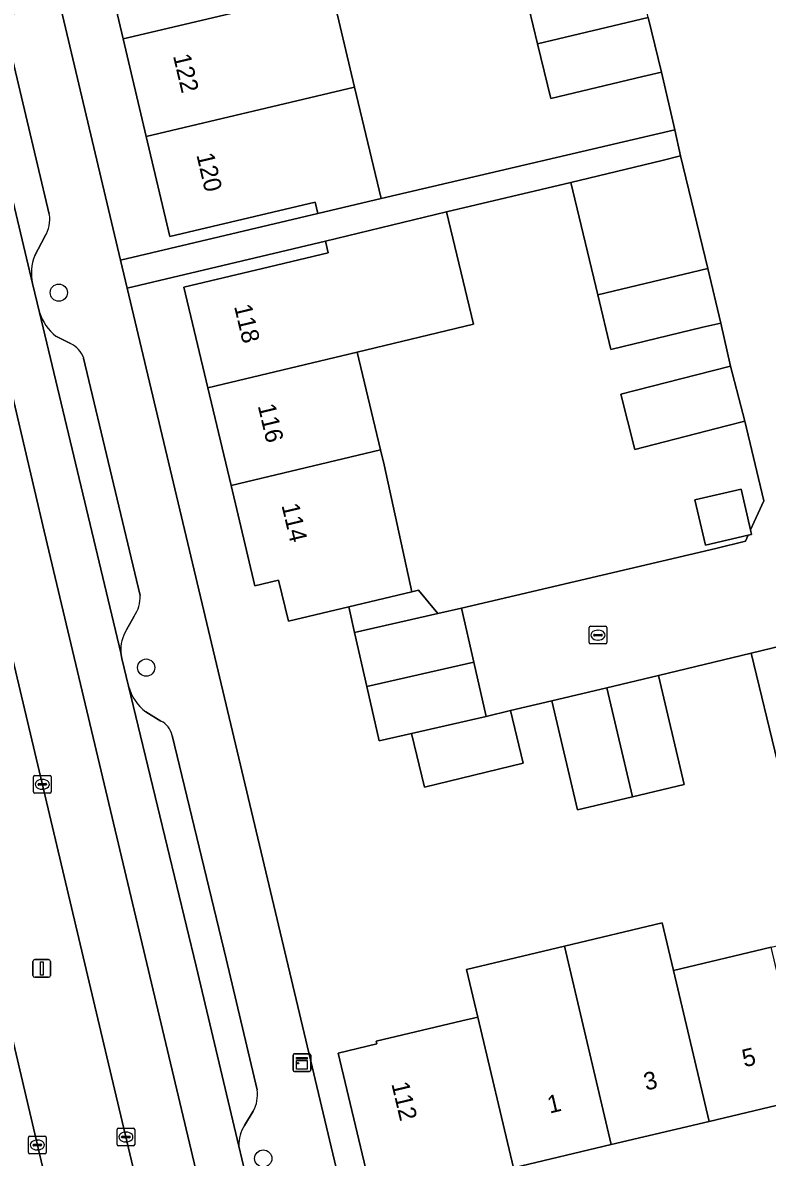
# Model space of a CAD drawing. Extents: x 158472 to 159562, y 388525 to 389606.
# Drawn here: x 159285.1 to 159327.3, y 388771.6 to 388836 of the extents above; entities that cross this region are included whole.
import ezdxf

# ---------------------------------------------------------------- set-up
doc = ezdxf.new("R2010")
doc.units = 0
for name, color, linetype in [('IMGEO_Berm_groen', 7, 'Continuous'), ('IMGEO_Boom', 7, 'Continuous'), ('IMGEO_Erf', 7, 'Continuous'), ('IMGEO_Kast', 7, 'Continuous'), ('IMGEO_Kolk', 7, 'Continuous'), ('IMGEO_Lichtmast', 7, 'Continuous'), ('IMGEO_Muur', 7, 'Continuous'), ('IMGEO_Pand', 7, 'Continuous'), ('IMGEO_Pand_nummerreeks', 7, 'Continuous'), ('IMGEO_Parkeervlak_open', 7, 'Continuous'), ('IMGEO_Rijbaan_lokaal_gesloten', 7, 'Continuous'), ('IMGEO_Rijbaan_lokaal_open', 7, 'Continuous'), ('IMGEO_Voetpad_open', 7, 'Continuous')]:
    doc.layers.add(name, color=color, linetype=linetype)

msp = doc.modelspace()

# ---------------------------------------------------------------- linework, layer by layer
at = {"layer": 'IMGEO_Berm_groen'}
for points in [[(159277.901, 388827.843), (159276.343, 388834.412), (159270.29, 388859.938), (159269.541, 388863.127), (159266.797, 388874.809), (159261.846, 388873.649), (159264.636, 388861.977), (159271.366, 388833.818), (159271.51, 388833.21), (159279.673, 388798.682), (159283.502, 388782.632), (159288.208, 388762.614)], [(159293.018, 388764.082), (159289.528, 388778.742), (159284.536, 388799.838), (159277.901, 388827.843)]]:
    msp.add_lwpolyline(points, dxfattribs=at)
at = {"layer": 'IMGEO_Boom'}
for centre in [(159287.144, 388820.653), (159292.102, 388799.386), (159298.743, 388771.546)]:
    msp.add_circle(centre, 0.489, dxfattribs=at)
at = {"layer": 'IMGEO_Erf'}
for points in [[(159287.179, 388837.107), (159290.651, 388822.489), (159301.844, 388825.147), (159301.694, 388825.779), (159293.45, 388823.832), (159292.109, 388829.514), (159290.801, 388835.054), (159289.493, 388840.592)], [(159302.618, 388837.847), (159303.926, 388832.308), (159305.425, 388825.993), (159322.087, 388829.88), (159321.333, 388833.165), (159320.278, 388832.911), (159315.059, 388831.657), (159314.312, 388834.764), (159313.572, 388837.841)], [(159327.92, 388794.04), (159326.426, 388800.208), (159321.166, 388798.94), (159322.635, 388792.757), (159319.691, 388792.058), (159316.582, 388791.32), (159315.113, 388797.503), (159312.763, 388796.947), (159313.482, 388793.963), (159307.892, 388792.615), (159307.159, 388795.655), (159305.319, 388795.237), (159304.621, 388798.31), (159303.922, 388801.385), (159303.594, 388802.826), (159300.173, 388802.011), (159299.617, 388804.342), (159298.273, 388804.022), (159296.916, 388809.714), (159295.593, 388815.262), (159294.236, 388820.956), (159299.1, 388822.116), (159302.433, 388822.911), (159302.274, 388823.571), (159291.028, 388820.9), (159303.497, 388768.394)], [(159304.661, 388770.544), (159303.003, 388777.526), (159305.192, 388778.046), (159305.155, 388778.201), (159310.02, 388779.357), (159310.919, 388779.57), (159310.282, 388782.266), (159315.834, 388783.585), (159321.383, 388784.903), (159322.02, 388782.207), (159327.571, 388783.525), (159333.122, 388784.844), (159332.415, 388787.835), (159339.554, 388789.442), (159340.245, 388786.535), (159340.939, 388783.616), (159341.761, 388783.811), (159347.992, 388785.291), (159353.547, 388786.61), (159354.379, 388786.808), (159359.243, 388787.963), (159359.284, 388787.791), (159362.292, 388788.506)], [(159363.757, 388782.332), (159360.756, 388781.62), (159361.271, 388779.448), (159355.569, 388778.094), (159350.013, 388776.774), (159344.303, 388775.418), (159343.973, 388776.811), (159342.631, 388776.492), (159341.93, 388779.441), (159341.766, 388779.402), (159341.13, 388779.251), (159340.494, 388779.1), (159340.841, 388777.64), (159335.144, 388776.287), (159329.593, 388774.968), (159324.043, 388773.65), (159318.492, 388772.332), (159312.941, 388771.013)]]:
    msp.add_lwpolyline(points, dxfattribs=at)
msp.add_lwpolyline([(159324.428, 388806.145), (159326.097, 388806.549), (159326.255, 388806.892), (159323.837, 388806.33), (159323.239, 388808.902), (159325.855, 388809.509), (159326.393, 388807.192), (159327.154, 388808.846), (159326.062, 388813.359), (159325.029, 388813.094), (159319.825, 388811.761), (159319.023, 388814.895), (159324.209, 388816.223), (159325.26, 388816.492), (159324.707, 388818.93), (159323.692, 388818.686), (159318.469, 388817.428), (159317.72, 388820.537), (159316.186, 388826.907), (159309.143, 388825.23), (159310.678, 388818.871), (159304.074, 388817.284), (159305.396, 388811.736), (159305.599, 388810.886), (159307.182, 388803.681), (159307.559, 388803.771), (159308.641, 388802.457), (159310, 388802.766)], close=True, dxfattribs=at)
at = {"layer": 'IMGEO_Kast'}
for p, q in [((159300.439, 388776.558), (159300.439, 388777.399)), ((159300.439, 388777.399), (159300.439, 388776.558)), ((159300.514, 388777.483), (159301.355, 388777.483)), ((159301.355, 388777.483), (159300.514, 388777.483)), ((159301.439, 388777.408), (159301.439, 388776.567)), ((159301.439, 388776.567), (159301.439, 388777.408)), ((159301.364, 388776.483), (159300.523, 388776.483)), ((159300.523, 388776.483), (159301.364, 388776.483))]:
    msp.add_line(p, q, dxfattribs=at)
for points in [[(159300.634, 388777.273), (159301.234, 388777.273), (159301.234, 388777.188), (159300.634, 388777.188), (159300.634, 388777.273)], [(159300.634, 388777.098), (159301.234, 388777.098), (159301.234, 388776.609), (159300.634, 388776.609), (159300.634, 388777.098)]]:
    msp.add_lwpolyline(points, dxfattribs=at)
msp.add_circle((159300.718, 388776.947), 0.0377, dxfattribs=at)
for centre, start, end in [((159300.517, 388777.405), 92.4484, 184.28452), ((159300.517, 388777.405), 92.4484, 184.28452), ((159301.361, 388777.405), 2.4484, 94.28452), ((159301.361, 388777.405), 2.4484, 94.28452), ((159300.517, 388776.561), 182.4484, 274.28452), ((159300.517, 388776.561), 182.4484, 274.28452), ((159301.361, 388776.561), 272.4484, 4.28452), ((159301.361, 388776.561), 272.4484, 4.28452)]:
    msp.add_arc(centre, 0.0779, start, end, dxfattribs=at)
at = {"layer": 'IMGEO_Kolk'}
for p, q in [((159317.236, 388800.804), (159317.236, 388801.656)), ((159317.311, 388801.73), (159318.163, 388801.73)), ((159317.495, 388801.224), (159317.495, 388801.236)), ((159317.933, 388801.187), (159317.535, 388801.187)), ((159317.538, 388801.273), (159317.936, 388801.273)), ((159317.724, 388801.51), (159317.749, 388801.51)), ((159317.979, 388801.236), (159317.979, 388801.224)), ((159318.237, 388801.656), (159318.237, 388800.804)), ((159318.163, 388800.73), (159317.311, 388800.73)), ((159317.747, 388800.95), (159317.722, 388800.95)), ((159285.707, 388792.339), (159285.707, 388793.191)), ((159285.782, 388793.265), (159286.634, 388793.265)), ((159286.195, 388793.045), (159286.22, 388793.045)), ((159286.708, 388793.191), (159286.708, 388792.339)), ((159286.634, 388792.265), (159285.782, 388792.265)), ((159285.966, 388792.759), (159285.966, 388792.771)), ((159286.404, 388792.722), (159286.006, 388792.722)), ((159286.009, 388792.808), (159286.407, 388792.808)), ((159286.218, 388792.485), (159286.193, 388792.485)), ((159286.45, 388792.771), (159286.45, 388792.759)), ((159290.449, 388772.338), (159290.449, 388773.19)), ((159290.524, 388773.264), (159291.376, 388773.264)), ((159290.937, 388773.044), (159290.962, 388773.044)), ((159291.45, 388773.19), (159291.45, 388772.338)), ((159285.428, 388771.888), (159285.428, 388772.74)), ((159285.503, 388772.814), (159286.355, 388772.814)), ((159285.687, 388772.308), (159285.687, 388772.32)), ((159286.125, 388772.271), (159285.727, 388772.271)), ((159285.73, 388772.357), (159286.128, 388772.357)), ((159285.916, 388772.594), (159285.941, 388772.594)), ((159286.171, 388772.32), (159286.171, 388772.308)), ((159286.429, 388772.74), (159286.429, 388771.888)), ((159291.376, 388772.264), (159290.524, 388772.264)), ((159290.708, 388772.758), (159290.708, 388772.77)), ((159291.146, 388772.721), (159290.748, 388772.721)), ((159290.751, 388772.807), (159291.149, 388772.807)), ((159290.96, 388772.484), (159290.935, 388772.484)), ((159291.192, 388772.77), (159291.192, 388772.758)), ((159286.355, 388771.814), (159285.503, 388771.814)), ((159285.939, 388772.034), (159285.914, 388772.034))]:
    msp.add_line(p, q, dxfattribs=at)
for points in [[(159317.236, 388800.804), (159317.236, 388801.656)], [(159317.311, 388801.73), (159318.163, 388801.73)], [(159318.237, 388801.656), (159318.237, 388800.804)], [(159318.163, 388800.73), (159317.311, 388800.73)], [(159285.707, 388792.339), (159285.707, 388793.191)], [(159285.782, 388793.265), (159286.634, 388793.265)], [(159286.708, 388793.191), (159286.708, 388792.339)], [(159286.634, 388792.265), (159285.782, 388792.265)], [(159290.449, 388772.338), (159290.449, 388773.19)], [(159290.524, 388773.264), (159291.376, 388773.264)], [(159291.45, 388773.19), (159291.45, 388772.338)], [(159285.428, 388771.888), (159285.428, 388772.74)], [(159285.503, 388772.814), (159286.355, 388772.814)], [(159286.429, 388772.74), (159286.429, 388771.888)], [(159291.376, 388772.264), (159290.524, 388772.264)], [(159286.355, 388771.814), (159285.503, 388771.814)]]:
    msp.add_lwpolyline(points, dxfattribs=at)
for centre, radius, start, end in [((159317.313, 388801.654), 0.0765, 91.55205, 178.44795), ((159317.313, 388801.654), 0.0765, 91.55205, 178.44795), ((159317.535, 388801.233), 0.0403, 85.87752, 175.75265), ((159317.532, 388801.223), 0.0366, 178.93798, 274.71019), ((159317.936, 388801.23), 0.043, 264.86636, 352.45326), ((159317.94, 388801.235), 0.0386, 1.73085, 96.63898), ((159318.161, 388801.654), 0.0765, 1.55205, 88.44795), ((159318.161, 388801.654), 0.0765, 1.55205, 88.44795), ((159317.313, 388800.806), 0.0765, 181.55205, 268.44795), ((159317.313, 388800.806), 0.0765, 181.55205, 268.44795), ((159318.161, 388800.806), 0.0765, 271.55205, 358.44795), ((159318.161, 388800.806), 0.0765, 271.55205, 358.44795), ((159285.784, 388793.189), 0.0765, 91.55205, 178.44795), ((159285.784, 388793.189), 0.0765, 91.55205, 178.44795), ((159286.632, 388793.189), 0.0765, 1.55205, 88.44795), ((159286.632, 388793.189), 0.0765, 1.55205, 88.44795), ((159285.784, 388792.341), 0.0765, 181.55205, 268.44795), ((159285.784, 388792.341), 0.0765, 181.55205, 268.44795), ((159286.006, 388792.768), 0.0403, 85.87752, 175.75265), ((159286.003, 388792.758), 0.0366, 178.93798, 274.71019), ((159286.407, 388792.765), 0.043, 264.86636, 352.45326), ((159286.411, 388792.77), 0.0386, 1.73085, 96.63898), ((159286.632, 388792.341), 0.0765, 271.55205, 358.44795), ((159286.632, 388792.341), 0.0765, 271.55205, 358.44795), ((159290.526, 388773.188), 0.0765, 91.55205, 178.44795), ((159290.526, 388773.188), 0.0765, 91.55205, 178.44795), ((159291.374, 388773.188), 0.0765, 1.55205, 88.44795), ((159291.374, 388773.188), 0.0765, 1.55205, 88.44795), ((159285.505, 388772.738), 0.0765, 91.55205, 178.44795), ((159285.505, 388772.738), 0.0765, 91.55205, 178.44795), ((159285.727, 388772.317), 0.0403, 85.87752, 175.75265), ((159285.724, 388772.307), 0.0366, 178.93798, 274.71019), ((159286.128, 388772.314), 0.043, 264.86636, 352.45326), ((159286.132, 388772.319), 0.0386, 1.73085, 96.63898), ((159286.353, 388772.738), 0.0765, 1.55205, 88.44795), ((159286.353, 388772.738), 0.0765, 1.55205, 88.44795), ((159290.526, 388772.34), 0.0765, 181.55205, 268.44795), ((159290.526, 388772.34), 0.0765, 181.55205, 268.44795), ((159290.748, 388772.767), 0.0403, 85.87752, 175.75265), ((159290.745, 388772.757), 0.0366, 178.93798, 274.71019), ((159291.149, 388772.764), 0.043, 264.86636, 352.45326), ((159291.153, 388772.769), 0.0386, 1.73085, 96.63898), ((159291.374, 388772.34), 0.0765, 271.55205, 358.44795), ((159291.374, 388772.34), 0.0765, 271.55205, 358.44795), ((159285.505, 388771.89), 0.0765, 181.55205, 268.44795), ((159285.505, 388771.89), 0.0765, 181.55205, 268.44795), ((159286.353, 388771.89), 0.0765, 271.55205, 358.44795), ((159286.353, 388771.89), 0.0765, 271.55205, 358.44795)]:
    msp.add_arc(centre, radius, start, end, dxfattribs=at)
for centre, major_axis, ratio, start_param, end_param in [((159317.723, 388801.23), (-0.387, 0.002), 0.722429, 4.712389, 7.853982), ((159317.748, 388801.23), (-0.39, 0.002), 0.717154, 1.570796, 4.712389), ((159286.194, 388792.765), (-0.387, 0.002), 0.722429, 4.712389, 7.853982), ((159286.219, 388792.765), (-0.39, 0.002), 0.717154, 1.570796, 4.712389), ((159290.936, 388772.764), (-0.387, 0.002), 0.722429, 4.712389, 7.853982), ((159290.961, 388772.764), (-0.39, 0.002), 0.717154, 1.570796, 4.712389), ((159285.915, 388772.314), (-0.387, 0.002), 0.722429, 4.712389, 7.853982), ((159285.94, 388772.314), (-0.39, 0.002), 0.717154, 1.570796, 4.712389)]:
    msp.add_ellipse(centre, major_axis=major_axis, ratio=ratio, start_param=start_param, end_param=end_param, dxfattribs=at)
at = {"layer": 'IMGEO_Lichtmast'}
for p, q in [((159285.679, 388781.925), (159285.679, 388782.725)), ((159285.679, 388782.725), (159285.679, 388781.925)), ((159285.779, 388782.825), (159286.569, 388782.825)), ((159286.569, 388782.825), (159285.779, 388782.825)), ((159286.669, 388782.725), (159286.669, 388781.925)), ((159286.669, 388781.925), (159286.669, 388782.725)), ((159286.569, 388781.825), (159285.779, 388781.825)), ((159285.779, 388781.825), (159286.569, 388781.825))]:
    msp.add_line(p, q, dxfattribs=at)
msp.add_lwpolyline([(159286.099, 388782.7), (159286.249, 388782.7), (159286.249, 388781.95), (159286.099, 388781.95), (159286.099, 388782.7)], dxfattribs=at)
for centre, start, end in [((159285.779, 388782.725), 90, 180), ((159285.779, 388782.725), 90, 180), ((159286.569, 388782.725), 0, 90), ((159286.569, 388782.725), 360, 90), ((159285.779, 388781.925), 180, 270), ((159285.779, 388781.925), 180, 270), ((159286.569, 388781.925), 270, 0), ((159286.569, 388781.925), 270, 0)]:
    msp.add_arc(centre, 0.1, start, end, dxfattribs=at)
at = {"layer": 'IMGEO_Muur'}
for points in [[(159321.333, 388833.165), (159322.087, 388829.88)], [(159312.763, 388796.947), (159315.113, 388797.503)]]:
    msp.add_lwpolyline(points, dxfattribs=at)
at = {"layer": 'IMGEO_Pand'}
for points in [[(159289.493, 388840.592), (159290.801, 388835.054), (159302.618, 388837.847), (159301.31, 388843.386)], [(159319.846, 388839.349), (159319.27, 388841.83), (159312.951, 388840.321), (159313.572, 388837.841), (159314.312, 388834.764), (159320.592, 388836.248)], [(159292.109, 388829.514), (159303.926, 388832.308), (159302.618, 388837.847), (159290.801, 388835.054)], [(159314.312, 388834.764), (159315.059, 388831.657), (159320.278, 388832.911), (159321.333, 388833.165), (159320.592, 388836.248)], [(159292.109, 388829.514), (159293.45, 388823.832), (159301.694, 388825.779), (159301.844, 388825.147), (159305.425, 388825.993), (159303.926, 388832.308)], [(159323.962, 388822.026), (159322.425, 388828.409), (159321.373, 388828.156), (159316.186, 388826.907), (159317.72, 388820.537)], [(159304.074, 388817.284), (159310.678, 388818.871), (159309.143, 388825.23), (159302.274, 388823.571), (159302.433, 388822.911), (159299.1, 388822.116), (159294.236, 388820.956), (159295.593, 388815.262)], [(159323.962, 388822.026), (159317.72, 388820.537), (159318.469, 388817.428), (159323.692, 388818.686), (159324.707, 388818.93)], [(159296.916, 388809.714), (159305.396, 388811.736), (159304.074, 388817.284), (159295.593, 388815.262)], [(159325.029, 388813.094), (159326.062, 388813.359), (159325.26, 388816.492), (159324.209, 388816.223), (159319.023, 388814.895), (159319.825, 388811.761)], [(159305.599, 388810.886), (159305.396, 388811.736), (159296.916, 388809.714), (159298.273, 388804.022), (159299.617, 388804.342), (159300.173, 388802.011), (159303.594, 388802.826), (159307.182, 388803.681)], [(159323.239, 388808.902), (159323.837, 388806.33), (159326.255, 388806.892), (159326.452, 388806.938), (159326.393, 388807.192), (159325.855, 388809.509)], [(159307.182, 388803.681), (159303.594, 388802.826), (159303.922, 388801.385), (159308.641, 388802.457), (159307.559, 388803.771)], [(159310, 388802.766), (159308.641, 388802.457), (159303.922, 388801.385), (159304.621, 388798.31), (159310.698, 388799.692)], [(159329.326, 388800.91), (159326.426, 388800.208), (159327.92, 388794.04), (159330.785, 388794.734)], [(159311.397, 388796.618), (159310.698, 388799.692), (159304.621, 388798.31), (159305.319, 388795.237), (159307.159, 388795.655)], [(159319.691, 388792.058), (159322.635, 388792.757), (159321.166, 388798.94), (159318.229, 388798.243)], [(159319.691, 388792.058), (159318.229, 388798.243), (159315.113, 388797.503), (159316.582, 388791.32)], [(159311.397, 388796.618), (159307.159, 388795.655), (159307.892, 388792.615), (159313.482, 388793.963), (159312.763, 388796.947)], [(159324.043, 388773.65), (159322.02, 388782.207), (159321.383, 388784.903), (159315.834, 388783.585), (159318.492, 388772.332)], [(159312.941, 388771.013), (159318.492, 388772.332), (159315.834, 388783.585), (159310.282, 388782.266), (159310.919, 388779.57)], [(159324.043, 388773.65), (159329.593, 388774.968), (159327.571, 388783.525), (159322.02, 388782.207)], [(159312.941, 388771.013), (159310.919, 388779.57), (159310.02, 388779.357), (159305.155, 388778.201), (159305.192, 388778.046), (159303.003, 388777.526), (159304.661, 388770.544), (159306.91, 388771.078), (159307.247, 388769.661)]]:
    msp.add_lwpolyline(points, close=True, dxfattribs=at)
at = {"layer": 'IMGEO_Parkeervlak_open'}
for points in [[(159279.295, 388847.943), (159281.038, 388840.562), (159282.158, 388835.858), (159285.659, 388821.162)], [(159286.607, 388825.109), (159283.941, 388836.302), (159282.825, 388840.986), (159281.816, 388845.258)], [(159285.779, 388822.761), (159286.36, 388823.833)], [(159286.05, 388819.523), (159290.659, 388800.233)], [(159287.807, 388817.766), (159286.981, 388818.184)], [(159291.761, 388803.477), (159288.555, 388816.935)], [(159290.988, 388801.537), (159291.418, 388802.305)], [(159291.104, 388798.335), (159294.947, 388782.456), (159297.363, 388772.254)], [(159292.941, 388796.352), (159292.09, 388796.878)], [(159298.393, 388775.443), (159296.637, 388782.861), (159293.569, 388795.538)], [(159297.689, 388773.415), (159298.173, 388774.222)]]:
    msp.add_lwpolyline(points, dxfattribs=at)
for centre, radius, start, end in [((159284.825, 388824.792), 1.81, 327.9985, 10.09058), ((159288.321, 388821.766), 2.73, 158.63095, 192.7854), ((159288.715, 388820.383), 2.8, 197.87906, 231.74233), ((159287.246, 388816.509), 1.377, 18.03676, 65.94528), ((159289.896, 388803.386), 1.867, 324.59523, 2.77927), ((159292.89, 388800.364), 2.235, 148.32892, 183.3506), ((159293.577, 388798.946), 2.547, 193.88541, 234.28961), ((159292.429, 388795.308), 1.163, 11.41095, 63.88933), ((159296.542, 388775.146), 1.874, 330.45831, 9.11374), ((159299.213, 388772.361), 1.853, 145.32985, 183.30147)]:
    msp.add_arc(centre, radius, start, end, dxfattribs=at)
at = {"layer": 'IMGEO_Rijbaan_lokaal_gesloten'}
for points in [[(159279.715, 388835.25), (159286.319, 388807.116), (159318.834, 388670.194), (159321.339, 388670.838), (159312.411, 388708.644), (159303.106, 388748.007), (159302.634, 388750), (159297.873, 388770.099), (159297.363, 388772.254), (159294.947, 388782.456), (159291.104, 388798.335), (159290.724, 388799.906), (159290.659, 388800.233), (159286.05, 388819.523), (159285.659, 388821.162), (159282.158, 388835.858)], [(159286.319, 388807.116), (159279.715, 388835.25), (159276.343, 388834.412), (159277.901, 388827.843), (159284.536, 388799.838), (159289.528, 388778.742), (159293.018, 388764.082)], [(159288.208, 388762.614), (159283.502, 388782.632), (159279.673, 388798.682), (159271.51, 388833.21), (159268.084, 388832.358), (159274.982, 388803.196), (159285.132, 388760.501), (159292.436, 388729.776), (159299.002, 388702.154), (159302.196, 388688.085), (159301.738, 388687.977), (159299.905, 388687.548), (159299.937, 388687.413), (159304.249, 388669.003), (159304.775, 388666.773), (159306.683, 388667.26), (159310.673, 388668.277), (159309.54, 388673.08), (159309.432, 388673.446)], [(159311.283, 388687.356), (159314.141, 388675.274), (159314.181, 388675.046), (159315.503, 388669.339), (159318.834, 388670.194), (159286.319, 388807.116)]]:
    msp.add_lwpolyline(points, dxfattribs=at)
at = {"layer": 'IMGEO_Rijbaan_lokaal_open'}
msp.add_lwpolyline([(159320.592, 388836.248), (159321.333, 388833.165), (159322.087, 388829.88), (159322.425, 388828.409), (159323.962, 388822.026), (159324.707, 388818.93), (159325.26, 388816.492), (159326.062, 388813.359), (159327.154, 388808.846), (159326.393, 388807.192), (159326.452, 388806.938), (159326.255, 388806.892), (159326.097, 388806.549), (159324.428, 388806.145), (159310, 388802.766), (159310.698, 388799.692), (159311.397, 388796.618), (159312.763, 388796.947), (159315.113, 388797.503), (159318.229, 388798.243), (159321.166, 388798.94), (159326.426, 388800.208), (159329.326, 388800.91)], dxfattribs=at)
at = {"layer": 'IMGEO_Voetpad_open'}
for points in [[(159291.028, 388820.9), (159290.651, 388822.489), (159287.179, 388837.107), (159283.941, 388836.302), (159286.607, 388825.109)], [(159286.36, 388823.833), (159285.779, 388822.761)], [(159285.659, 388821.162), (159286.05, 388819.523)], [(159303.497, 388768.394), (159291.028, 388820.9)], [(159286.981, 388818.184), (159287.807, 388817.766)], [(159288.555, 388816.935), (159291.761, 388803.477)], [(159291.418, 388802.305), (159290.988, 388801.537)], [(159290.659, 388800.233), (159290.724, 388799.906), (159291.104, 388798.335)], [(159292.09, 388796.878), (159292.941, 388796.352)], [(159293.569, 388795.538), (159296.637, 388782.861), (159298.393, 388775.443)], [(159298.173, 388774.222), (159297.689, 388773.415)], [(159297.363, 388772.254), (159297.873, 388770.099)]]:
    msp.add_lwpolyline(points, dxfattribs=at)
msp.add_lwpolyline([(159309.143, 388825.23), (159316.186, 388826.907), (159321.373, 388828.156), (159322.425, 388828.409), (159322.087, 388829.88), (159305.425, 388825.993), (159301.844, 388825.147), (159290.651, 388822.489), (159291.028, 388820.9), (159302.274, 388823.571)], close=True, dxfattribs=at)
for centre, radius, start, end in [((159284.825, 388824.792), 1.81, 327.9985, 10.09058), ((159288.321, 388821.766), 2.73, 158.63095, 192.7854), ((159288.715, 388820.383), 2.8, 197.87906, 231.74233), ((159287.246, 388816.509), 1.377, 18.03676, 65.94528), ((159289.896, 388803.386), 1.867, 324.59523, 2.77927), ((159292.89, 388800.364), 2.235, 148.32892, 183.3506), ((159293.577, 388798.946), 2.547, 193.88541, 234.28961), ((159292.429, 388795.308), 1.163, 11.41095, 63.88933), ((159296.542, 388775.146), 1.874, 330.45831, 9.11374), ((159299.213, 388772.361), 1.853, 145.32985, 183.30147)]:
    msp.add_arc(centre, radius, start, end, dxfattribs=at)

# ---------------------------------------------------------------- texts
at = {"layer": 'IMGEO_Pand_nummerreeks'}
for s, rotation, p in [('122', 283.28362, (159293.619, 388834.082)), ('120', 283.28362, (159294.945, 388828.466)), ('118', 283.40881, (159297.083, 388819.879)), ('116', 283.40881, (159298.428, 388814.237)), ('114', 283.407, (159299.774, 388808.592)), ('5', 13.36091, (159326.041, 388776.715)), ('3', 13.36091, (159320.461, 388775.39)), ('112', 283.35847, (159306.008, 388775.784)), ('1', 13.36091, (159314.992, 388774.091))]:
    msp.add_text(s, height=1, rotation=rotation, dxfattribs=at).set_placement(p)

doc.saveas('drawing.dxf')
